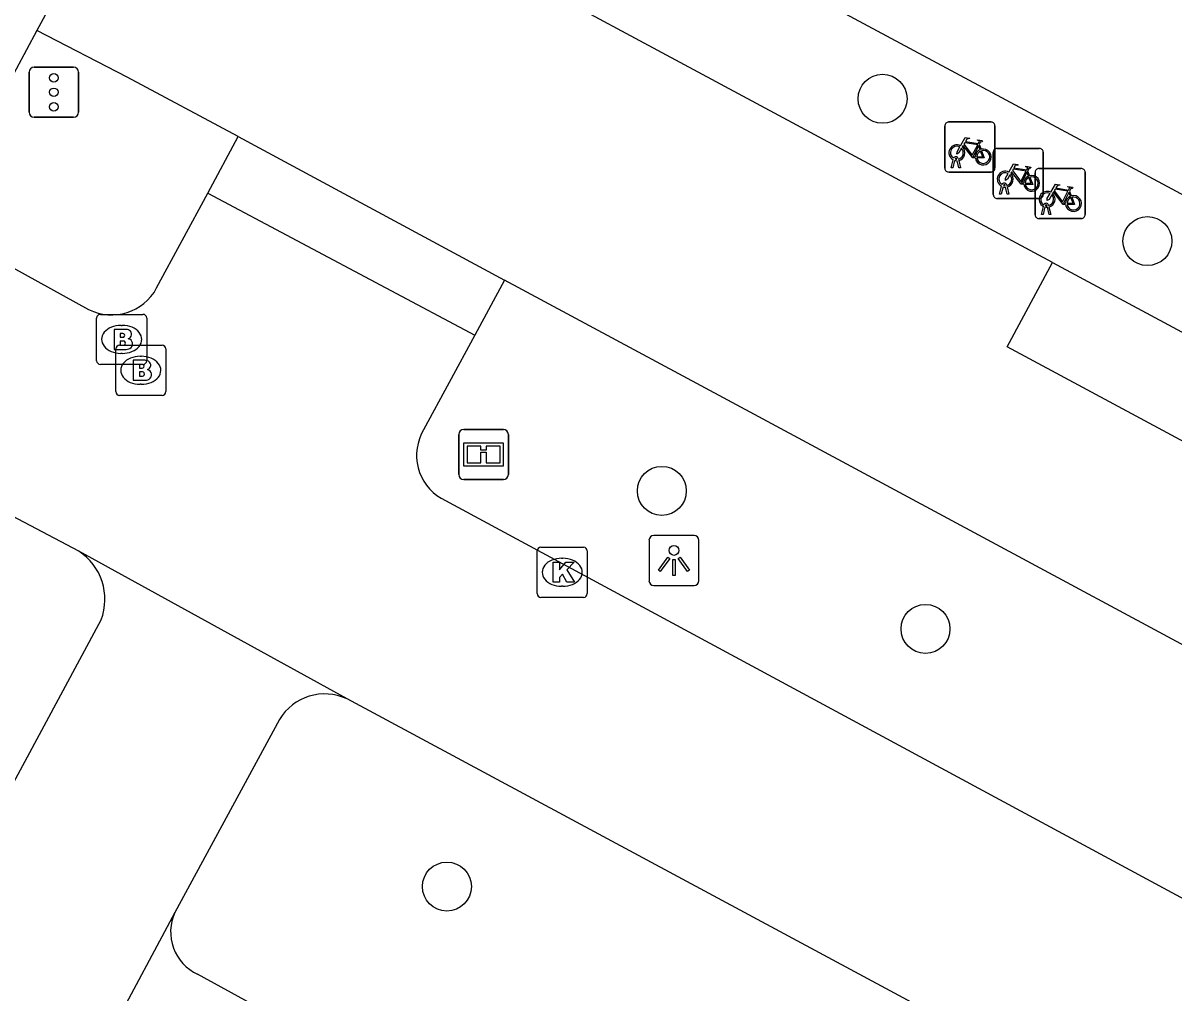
# Model space of a CAD drawing. Extents: x 159489 to 160304, y 383826 to 384530.
# Drawn here: x 159891.43 to 159914.43, y 384142.22 to 384161.6 of the extents above; entities that cross this region are included whole.
import ezdxf

# ---------------------------------------------------------------- set-up
doc = ezdxf.new("R2010")
doc.units = 0
for name, color, linetype in [('IMGEO_Boom', 7, 'Continuous'), ('IMGEO_Brandkraan', 7, 'Continuous'), ('IMGEO_Fietsenrek', 7, 'Continuous'), ('IMGEO_Informatiebord', 7, 'Continuous'), ('IMGEO_Kolk', 7, 'Continuous'), ('IMGEO_Lichtpunt', 7, 'Continuous'), ('IMGEO_OVBaan_gesloten', 7, 'Continuous'), ('IMGEO_Rijbaan_lokaal_gesloten', 7, 'Continuous'), ('IMGEO_Verkeersregelinstallatiepaal', 7, 'Continuous'), ('IMGEO_Voetgangersgebied_gesloten', 7, 'Continuous'), ('IMGEO_Voetpad_open', 7, 'Continuous')]:
    doc.layers.add(name, color=color, linetype=linetype)

msp = doc.modelspace()

# ---------------------------------------------------------------- linework, layer by layer
at = {"layer": 'IMGEO_Boom'}
for centre in [(159908.605, 384160.09), (159913.898, 384157.248), (159904.193, 384152.256), (159909.463, 384149.498), (159899.898, 384144.35)]:
    msp.add_circle(centre, 0.489, dxfattribs=at)
at = {"layer": 'IMGEO_Brandkraan'}
for p, q in [((159892.896, 384154.857), (159892.896, 384155.709)), ((159892.971, 384155.783), (159893.823, 384155.783)), ((159893.384, 384155.563), (159893.409, 384155.563)), ((159893.897, 384155.709), (159893.897, 384154.857)), ((159893.353, 384155.165), (159894.205, 384155.165)), ((159893.278, 384154.239), (159893.278, 384155.091)), ((159893.407, 384155.003), (159893.382, 384155.003)), ((159893.766, 384154.945), (159893.791, 384154.945)), ((159894.279, 384155.091), (159894.279, 384154.239)), ((159893.823, 384154.783), (159892.971, 384154.783)), ((159893.789, 384154.385), (159893.764, 384154.385)), ((159894.205, 384154.165), (159893.353, 384154.165))]:
    msp.add_line(p, q, dxfattribs=at)
for points in [[(159892.896, 384154.857), (159892.896, 384155.709)], [(159892.971, 384155.783), (159893.823, 384155.783)], [(159893.897, 384155.709), (159893.897, 384154.857)], [(159893.244, 384155.483), (159893.244, 384155.083), (159893.457, 384155.083)], [(159893.475, 384155.483), (159893.244, 384155.483)], [(159893.423, 384155.402), (159893.369, 384155.402), (159893.369, 384155.326)], [(159893.369, 384155.326), (159893.422, 384155.326)], [(159893.353, 384155.165), (159894.205, 384155.165)], [(159893.431, 384155.25), (159893.369, 384155.25), (159893.369, 384155.169)], [(159893.369, 384155.169), (159893.431, 384155.169)], [(159893.278, 384154.239), (159893.278, 384155.091)], [(159893.626, 384154.865), (159893.626, 384154.465), (159893.839, 384154.465)], [(159893.857, 384154.865), (159893.626, 384154.865)], [(159894.279, 384155.091), (159894.279, 384154.239)], [(159893.823, 384154.783), (159892.971, 384154.783)], [(159893.805, 384154.784), (159893.751, 384154.784), (159893.751, 384154.708)], [(159893.751, 384154.708), (159893.804, 384154.708)], [(159893.813, 384154.632), (159893.751, 384154.632), (159893.751, 384154.551)], [(159893.751, 384154.551), (159893.813, 384154.551)], [(159894.205, 384154.165), (159893.353, 384154.165)]]:
    msp.add_lwpolyline(points, dxfattribs=at)
for centre, radius, start, end in [((159892.973, 384155.707), 0.0765, 91.552, 178.448), ((159892.973, 384155.707), 0.0765, 91.552, 178.448), ((159893.821, 384155.707), 0.0765, 1.552, 88.448), ((159893.821, 384155.707), 0.0765, 1.552, 88.448), ((159893.424, 384155.364), 0.0379, 267.8285, 90.9355), ((159893.479, 384155.338), 0.145, 59.4692, 91.5367), ((159893.504, 384155.385), 0.0922, 285.5137, 58.1501), ((159893.355, 384155.089), 0.0765, 91.552, 178.448), ((159893.355, 384155.089), 0.0765, 91.552, 178.448), ((159893.432, 384155.209), 0.0404, 269.8759, 90.5077), ((159893.463, 384155.334), 0.251, 268.6676, 293.5347), ((159893.509, 384155.193), 0.105, 301.3115, 78.989), ((159894.203, 384155.089), 0.0765, 1.552, 88.448), ((159894.203, 384155.089), 0.0765, 1.552, 88.448), ((159893.861, 384154.72), 0.145, 59.4692, 91.5367), ((159892.973, 384154.859), 0.0765, 181.552, 268.448), ((159892.973, 384154.859), 0.0765, 181.552, 268.448), ((159893.806, 384154.746), 0.0379, 267.8285, 90.9355), ((159893.821, 384154.859), 0.0765, 271.552, 358.448), ((159893.821, 384154.859), 0.0765, 271.552, 358.448), ((159893.886, 384154.767), 0.0922, 285.5137, 58.1501), ((159893.891, 384154.575), 0.105, 301.3115, 78.989), ((159893.814, 384154.591), 0.0404, 269.8759, 90.5077), ((159893.845, 384154.716), 0.251, 268.6676, 293.5347), ((159893.355, 384154.241), 0.0765, 181.552, 268.448), ((159893.355, 384154.241), 0.0765, 181.552, 268.448), ((159894.203, 384154.241), 0.0765, 271.552, 358.448), ((159894.203, 384154.241), 0.0765, 271.552, 358.448)]:
    msp.add_arc(centre, radius, start, end, dxfattribs=at)
for centre, major_axis, ratio, start_param, end_param in [((159893.383, 384155.283), (-0.387, 0.002), 0.722429, 4.712389, 7.853982), ((159893.408, 384155.283), (-0.39, 0.002), 0.717154, 1.570796, 4.712389), ((159893.765, 384154.665), (-0.387, 0.002), 0.722429, 4.712389, 7.853982), ((159893.79, 384154.665), (-0.39, 0.002), 0.717154, 1.570796, 4.712389)]:
    msp.add_ellipse(centre, major_axis=major_axis, ratio=ratio, start_param=start_param, end_param=end_param, dxfattribs=at)
at = {"layer": 'IMGEO_Fietsenrek'}
for p, q in [((159909.85, 384158.702), (159909.85, 384159.543)), ((159909.85, 384159.543), (159909.85, 384158.702)), ((159909.925, 384159.627), (159910.766, 384159.627)), ((159910.766, 384159.627), (159909.925, 384159.627)), ((159910.85, 384159.552), (159910.85, 384158.711)), ((159910.85, 384158.711), (159910.85, 384159.552)), ((159910.537, 384159.176), (159910.573, 384159.081)), ((159910.817, 384158.175), (159910.817, 384159.016)), ((159910.817, 384159.016), (159910.817, 384158.175)), ((159910.892, 384159.1), (159911.733, 384159.1)), ((159911.733, 384159.1), (159910.892, 384159.1)), ((159911.817, 384159.025), (159911.817, 384158.184)), ((159911.817, 384158.184), (159911.817, 384159.025)), ((159909.977, 384158.711), (159910.016, 384158.871)), ((159910.046, 384158.859), (159910.011, 384158.711)), ((159910.088, 384158.883), (159910.087, 384158.887)), ((159910.129, 384158.711), (159910.095, 384158.853)), ((159910.119, 384158.894), (159910.12, 384158.887)), ((159910.127, 384158.857), (159910.162, 384158.711)), ((159910.775, 384158.627), (159909.934, 384158.627)), ((159909.934, 384158.627), (159910.775, 384158.627)), ((159910.011, 384158.711), (159909.977, 384158.711)), ((159910.162, 384158.711), (159910.129, 384158.711)), ((159911.504, 384158.649), (159911.54, 384158.554)), ((159911.654, 384157.772), (159911.654, 384158.613)), ((159911.654, 384158.613), (159911.654, 384157.772)), ((159911.729, 384158.697), (159912.57, 384158.697)), ((159912.57, 384158.697), (159911.729, 384158.697)), ((159912.654, 384158.622), (159912.654, 384157.781)), ((159912.654, 384157.781), (159912.654, 384158.622)), ((159910.944, 384158.184), (159910.983, 384158.344)), ((159911.013, 384158.332), (159910.978, 384158.184)), ((159911.055, 384158.356), (159911.054, 384158.36)), ((159911.096, 384158.184), (159911.062, 384158.326)), ((159911.086, 384158.367), (159911.087, 384158.36)), ((159911.094, 384158.33), (159911.129, 384158.184)), ((159911.742, 384158.1), (159910.901, 384158.1)), ((159910.901, 384158.1), (159911.742, 384158.1)), ((159910.978, 384158.184), (159910.944, 384158.184)), ((159911.129, 384158.184), (159911.096, 384158.184)), ((159912.341, 384158.246), (159912.377, 384158.151)), ((159911.781, 384157.781), (159911.82, 384157.941)), ((159911.85, 384157.929), (159911.815, 384157.781)), ((159911.892, 384157.953), (159911.891, 384157.957)), ((159911.933, 384157.781), (159911.899, 384157.923)), ((159911.923, 384157.964), (159911.924, 384157.957)), ((159911.931, 384157.927), (159911.966, 384157.781)), ((159912.579, 384157.697), (159911.738, 384157.697)), ((159911.738, 384157.697), (159912.579, 384157.697)), ((159911.815, 384157.781), (159911.781, 384157.781)), ((159911.966, 384157.781), (159911.933, 384157.781))]:
    msp.add_line(p, q, dxfattribs=at)
for points in [[(159910.163, 384159.153), (159910.258, 384159.317), (159910.344, 384159.303), (159910.346, 384159.294), (159910.29, 384159.283), (159910.263, 384159.238), (159910.519, 384159.197)], [(159910.519, 384159.197), (159910.544, 384159.246), (159910.538, 384159.25), (159910.515, 384159.254), (159910.503, 384159.261), (159910.502, 384159.264), (159910.504, 384159.269), (159910.599, 384159.254), (159910.601, 384159.244), (159910.591, 384159.231), (159910.579, 384159.225), (159910.565, 384159.231), (159910.537, 384159.176)], [(159910.184, 384159.101), (159910.132, 384159.011), (159910.092, 384158.986), (159910.093, 384159.033), (159910.148, 384159.127)], [(159910.459, 384158.909), (159910.409, 384158.909), (159910.218, 384159.16), (159910.199, 384159.128)], [(159910.506, 384159.172), (159910.249, 384159.213), (159910.232, 384159.184), (159910.399, 384158.964), (159910.506, 384159.172)], [(159910.554, 384159.074), (159910.524, 384159.151), (159910.415, 384158.933), (159910.458, 384158.933)], [(159910.488, 384158.933), (159910.608, 384158.932), (159910.564, 384159.046)], [(159910.584, 384159.053), (159910.639, 384158.908), (159910.489, 384158.908)], [(159911.13, 384158.626), (159911.225, 384158.79), (159911.311, 384158.776), (159911.313, 384158.767), (159911.257, 384158.756), (159911.23, 384158.711), (159911.486, 384158.67)], [(159911.151, 384158.574), (159911.099, 384158.484), (159911.059, 384158.459), (159911.06, 384158.506), (159911.115, 384158.6)], [(159911.426, 384158.382), (159911.376, 384158.382), (159911.185, 384158.633), (159911.166, 384158.601)], [(159911.473, 384158.645), (159911.216, 384158.686), (159911.199, 384158.657), (159911.366, 384158.437), (159911.473, 384158.645)], [(159911.521, 384158.547), (159911.491, 384158.624), (159911.382, 384158.406), (159911.425, 384158.406)], [(159911.486, 384158.67), (159911.511, 384158.719), (159911.505, 384158.723), (159911.482, 384158.727), (159911.47, 384158.734), (159911.469, 384158.737), (159911.471, 384158.742), (159911.566, 384158.727), (159911.568, 384158.717), (159911.558, 384158.704), (159911.546, 384158.698), (159911.532, 384158.704), (159911.504, 384158.649)], [(159911.455, 384158.406), (159911.575, 384158.405), (159911.531, 384158.519)], [(159911.551, 384158.526), (159911.606, 384158.381), (159911.456, 384158.381)], [(159911.967, 384158.223), (159912.062, 384158.387), (159912.148, 384158.373), (159912.15, 384158.364), (159912.094, 384158.353), (159912.067, 384158.308), (159912.323, 384158.267)], [(159912.323, 384158.267), (159912.348, 384158.316), (159912.342, 384158.32), (159912.319, 384158.324), (159912.307, 384158.331), (159912.306, 384158.334), (159912.308, 384158.339), (159912.403, 384158.324), (159912.405, 384158.314), (159912.395, 384158.301), (159912.383, 384158.295), (159912.369, 384158.301), (159912.341, 384158.246)], [(159911.988, 384158.171), (159911.936, 384158.081), (159911.896, 384158.056), (159911.897, 384158.103), (159911.952, 384158.197)], [(159912.263, 384157.979), (159912.213, 384157.979), (159912.022, 384158.23), (159912.003, 384158.198)], [(159912.31, 384158.242), (159912.053, 384158.283), (159912.036, 384158.254), (159912.203, 384158.034), (159912.31, 384158.242)], [(159912.358, 384158.144), (159912.328, 384158.221), (159912.219, 384158.003), (159912.262, 384158.003)], [(159912.292, 384158.003), (159912.412, 384158.002), (159912.368, 384158.116)], [(159912.388, 384158.123), (159912.443, 384157.978), (159912.293, 384157.978)]]:
    msp.add_lwpolyline(points, dxfattribs=at)
for centre, radius, start, end in [((159909.928, 384159.549), 0.0779, 92.4484, 184.2845), ((159909.928, 384159.549), 0.0779, 92.4484, 184.2845), ((159910.772, 384159.549), 0.0779, 2.4484, 94.2845), ((159910.772, 384159.549), 0.0779, 2.4484, 94.2845), ((159910.09, 384159.012), 0.159, 62.6766, 242.1369), ((159910.09, 384159.012), 0.129, 63.3192, 238.903), ((159910.09, 384159.012), 0.129, 283.6043, 43.4302), ((159910.09, 384159.012), 0.159, 283.5766, 46.6042), ((159910.617, 384158.928), 0.159, 113.3408, 178.3217), ((159910.617, 384158.928), 0.159, 187.0065, 105.7708), ((159910.617, 384158.928), 0.129, 113.923, 177.9556), ((159910.617, 384158.928), 0.129, 188.6715, 104.5883), ((159910.895, 384159.022), 0.0779, 92.4484, 184.2845), ((159910.895, 384159.022), 0.0779, 92.4484, 184.2845), ((159911.739, 384159.022), 0.0779, 2.4484, 94.2845), ((159911.739, 384159.022), 0.0779, 2.4484, 94.2845), ((159910.07, 384158.883), 0.0499, 12.8025, 158.6934), ((159910.09, 384159.012), 0.159, 253.9967, 271.7867), ((159910.07, 384158.883), 0.0174, 12.8025, 163.4502), ((159910.09, 384159.012), 0.129, 253.415, 269.0204), ((159909.928, 384158.705), 0.0779, 182.4484, 274.2845), ((159909.928, 384158.705), 0.0779, 182.4484, 274.2845), ((159910.772, 384158.705), 0.0779, 272.4484, 4.2845), ((159910.772, 384158.705), 0.0779, 272.4484, 4.2845), ((159911.057, 384158.485), 0.159, 62.6766, 242.1369), ((159911.057, 384158.485), 0.129, 63.3192, 238.903), ((159911.057, 384158.485), 0.129, 283.6043, 43.4302), ((159911.057, 384158.485), 0.159, 283.5766, 46.6042), ((159911.584, 384158.401), 0.159, 113.3408, 178.3217), ((159911.584, 384158.401), 0.159, 187.0065, 105.7708), ((159911.732, 384158.619), 0.0779, 92.4484, 184.2845), ((159911.732, 384158.619), 0.0779, 92.4484, 184.2845), ((159912.576, 384158.619), 0.0779, 2.4484, 94.2845), ((159912.576, 384158.619), 0.0779, 2.4484, 94.2845), ((159911.037, 384158.356), 0.0499, 12.8025, 158.6934), ((159911.057, 384158.485), 0.159, 253.9967, 271.7867), ((159911.037, 384158.356), 0.0174, 12.8025, 163.4502), ((159911.057, 384158.485), 0.129, 253.415, 269.0204), ((159911.584, 384158.401), 0.129, 113.923, 177.9556), ((159911.584, 384158.401), 0.129, 188.6715, 104.5883), ((159910.895, 384158.178), 0.0779, 182.4484, 274.2845), ((159910.895, 384158.178), 0.0779, 182.4484, 274.2845), ((159911.894, 384158.082), 0.159, 62.6766, 242.1369), ((159911.739, 384158.178), 0.0779, 272.4484, 4.2845), ((159911.739, 384158.178), 0.0779, 272.4484, 4.2845), ((159911.894, 384158.082), 0.129, 63.3192, 238.903), ((159911.894, 384158.082), 0.129, 283.6043, 43.4302), ((159911.894, 384158.082), 0.159, 283.5766, 46.6042), ((159912.421, 384157.998), 0.159, 113.3408, 178.3217), ((159912.421, 384157.998), 0.159, 187.0065, 105.7708), ((159912.421, 384157.998), 0.129, 113.923, 177.9556), ((159912.421, 384157.998), 0.129, 188.6715, 104.5883), ((159911.874, 384157.953), 0.0499, 12.8025, 158.6934), ((159911.894, 384158.082), 0.159, 253.9967, 271.7867), ((159911.874, 384157.953), 0.0174, 12.8025, 163.4502), ((159911.894, 384158.082), 0.129, 253.415, 269.0204), ((159911.732, 384157.775), 0.0779, 182.4484, 274.2845), ((159911.732, 384157.775), 0.0779, 182.4484, 274.2845), ((159912.576, 384157.775), 0.0779, 272.4484, 4.2845), ((159912.576, 384157.775), 0.0779, 272.4484, 4.2845)]:
    msp.add_arc(centre, radius, start, end, dxfattribs=at)
at = {"layer": 'IMGEO_Informatiebord'}
for p, q in [((159900.136, 384152.582), (159900.136, 384153.382)), ((159900.136, 384153.382), (159900.136, 384152.582)), ((159900.236, 384153.482), (159901.026, 384153.482)), ((159901.026, 384153.482), (159900.236, 384153.482)), ((159901.126, 384153.382), (159901.126, 384152.582)), ((159901.126, 384152.582), (159901.126, 384153.382)), ((159901.026, 384152.482), (159900.236, 384152.482)), ((159900.236, 384152.482), (159901.026, 384152.482))]:
    msp.add_line(p, q, dxfattribs=at)
for points in [[(159900.237, 384153.214), (159901.025, 384153.214), (159901.025, 384152.75), (159900.237, 384152.75), (159900.237, 384153.214)], [(159900.302, 384153.149), (159900.302, 384152.815), (159900.577, 384152.815), (159900.578, 384153.028), (159900.682, 384153.029), (159900.683, 384152.815), (159900.96, 384152.815), (159900.96, 384153.149), (159900.684, 384153.149), (159900.684, 384153.069), (159900.578, 384153.069), (159900.578, 384153.149), (159900.302, 384153.149)]]:
    msp.add_lwpolyline(points, dxfattribs=at)
for centre, start, end in [((159900.236, 384153.382), 90, 180), ((159900.236, 384153.382), 90, 180), ((159901.026, 384153.382), 0, 90), ((159901.026, 384153.382), 360, 90), ((159900.236, 384152.582), 180, 270), ((159900.236, 384152.582), 180, 270), ((159901.026, 384152.582), 270, 0), ((159901.026, 384152.582), 270, 0)]:
    msp.add_arc(centre, 0.1, start, end, dxfattribs=at)
at = {"layer": 'IMGEO_Kolk'}
for p, q in [((159901.702, 384150.203), (159901.702, 384151.055)), ((159901.777, 384151.129), (159902.629, 384151.129)), ((159902.703, 384151.055), (159902.703, 384150.203)), ((159902.19, 384150.909), (159902.215, 384150.909)), ((159902.213, 384150.349), (159902.188, 384150.349)), ((159902.629, 384150.129), (159901.777, 384150.129))]:
    msp.add_line(p, q, dxfattribs=at)
for points in [[(159901.702, 384150.203), (159901.702, 384151.055)], [(159901.777, 384151.129), (159902.629, 384151.129)], [(159902.703, 384151.055), (159902.703, 384150.203)], [(159902.023, 384150.829), (159902.146, 384150.829), (159902.146, 384150.678), (159902.276, 384150.829), (159902.44, 384150.829), (159902.294, 384150.678), (159902.447, 384150.429), (159902.295, 384150.429), (159902.21, 384150.593), (159902.146, 384150.526), (159902.146, 384150.429), (159902.023, 384150.429), (159902.023, 384150.829)], [(159902.629, 384150.129), (159901.777, 384150.129)]]:
    msp.add_lwpolyline(points, dxfattribs=at)
for centre, start, end in [((159901.779, 384151.053), 91.552, 178.448), ((159901.779, 384151.053), 91.552, 178.448), ((159902.627, 384151.053), 1.552, 88.448), ((159902.627, 384151.053), 1.552, 88.448), ((159901.779, 384150.205), 181.552, 268.448), ((159901.779, 384150.205), 181.552, 268.448), ((159902.627, 384150.205), 271.552, 358.448), ((159902.627, 384150.205), 271.552, 358.448)]:
    msp.add_arc(centre, 0.0765, start, end, dxfattribs=at)
for centre, major_axis, ratio, start_param, end_param in [((159902.189, 384150.629), (-0.387, 0.002), 0.722429, 4.712389, 7.853982), ((159902.214, 384150.629), (-0.39, 0.002), 0.717154, 1.570796, 4.712389)]:
    msp.add_ellipse(centre, major_axis=major_axis, ratio=ratio, start_param=start_param, end_param=end_param, dxfattribs=at)
at = {"layer": 'IMGEO_Lichtpunt'}
for p, q in [((159903.937, 384151.269), (159903.937, 384150.462)), ((159903.937, 384151.269), (159903.937, 384150.462)), ((159904.839, 384151.364), (159904.031, 384151.364)), ((159904.839, 384151.364), (159904.031, 384151.364)), ((159904.933, 384150.462), (159904.933, 384151.269)), ((159904.933, 384150.462), (159904.933, 384151.269)), ((159904.031, 384150.368), (159904.839, 384150.368)), ((159904.031, 384150.368), (159904.839, 384150.368))]:
    msp.add_line(p, q, dxfattribs=at)
for points in [[(159904.311, 384150.933), (159904.35, 384150.905), (159904.162, 384150.643), (159904.124, 384150.67), (159904.311, 384150.933)], [(159904.413, 384150.885), (159904.46, 384150.885), (159904.46, 384150.563), (159904.413, 384150.563), (159904.413, 384150.885)], [(159904.523, 384150.905), (159904.561, 384150.932), (159904.748, 384150.67), (159904.709, 384150.642), (159904.523, 384150.905)]]:
    msp.add_lwpolyline(points, dxfattribs=at)
msp.add_circle((159904.436, 384151.067), 0.0994, dxfattribs=at)
for centre, start, end in [((159904.031, 384151.269), 90, 180), ((159904.031, 384151.269), 90, 180), ((159904.839, 384151.269), 0, 90), ((159904.839, 384151.269), 0, 90), ((159904.031, 384150.462), 180, 270), ((159904.031, 384150.462), 180, 270), ((159904.839, 384150.462), 270, 0), ((159904.839, 384150.462), 270, 360)]:
    msp.add_arc(centre, 0.0946, start, end, dxfattribs=at)
at = {"layer": 'IMGEO_OVBaan_gesloten'}
for points in [[(159894.341, 384166.312), (159891.699, 384161.454)], [(159891.699, 384161.454), (159889.629, 384157.595)]]:
    msp.add_lwpolyline(points, dxfattribs=at)
at = {"layer": 'IMGEO_Rijbaan_lokaal_gesloten'}
for points in [[(159998.32, 384113.209), (159991.549, 384116.926), (159897.742, 384167.217), (159900.602, 384172.559), (159905.438, 384169.984), (159910.698, 384167.182), (160001.178, 384118.557)], [(159912.004, 384156.822), (159894.341, 384166.312)], [(159895.723, 384159.334), (159893.509, 384160.525), (159891.699, 384161.454)], [(159895.723, 384159.334), (159901.046, 384156.469)], [(159970.012, 384125.655), (159969.104, 384123.965), (159911.095, 384155.132), (159912.004, 384156.822)], [(159939.687, 384135.699), (159936.03, 384137.66), (159905.423, 384154.113), (159901.046, 384156.469)], [(159897.901, 384148.099), (159892.538, 384151.052)], [(159889.137, 384142.535), (159892.986, 384149.68)], [(159896.55, 384147.685), (159894.462, 384143.834)], [(159894.462, 384143.834), (159893.227, 384141.526), (159879.882, 384116.79)]]:
    msp.add_lwpolyline(points, dxfattribs=at)
for centre, radius, start, end in [((159891.92, 384150.091), 1.142, 338.9097, 57.2572), ((159897.454, 384147.148), 1.051, 64.8059, 149.2684)]:
    msp.add_arc(centre, radius, start, end, dxfattribs=at)
at = {"layer": 'IMGEO_Verkeersregelinstallatiepaal'}
for p, q in [((159891.547, 384159.82), (159891.547, 384160.62)), ((159891.547, 384160.62), (159891.547, 384159.82)), ((159891.647, 384160.72), (159892.437, 384160.72)), ((159892.437, 384160.72), (159891.647, 384160.72)), ((159892.537, 384160.62), (159892.537, 384159.82)), ((159892.537, 384159.82), (159892.537, 384160.62)), ((159892.437, 384159.72), (159891.647, 384159.72)), ((159891.647, 384159.72), (159892.437, 384159.72))]:
    msp.add_line(p, q, dxfattribs=at)
for centre in [(159892.042, 384160.51), (159892.042, 384160.22), (159892.042, 384159.93)]:
    msp.add_circle(centre, 0.085, dxfattribs=at)
for centre, start, end in [((159891.647, 384160.62), 90, 180), ((159891.647, 384160.62), 90, 180), ((159892.437, 384160.62), 0, 90), ((159892.437, 384160.62), 360, 90), ((159891.647, 384159.82), 180, 270), ((159891.647, 384159.82), 180, 270), ((159892.437, 384159.82), 270, 0), ((159892.437, 384159.82), 270, 0)]:
    msp.add_arc(centre, 0.1, start, end, dxfattribs=at)
at = {"layer": 'IMGEO_Voetgangersgebied_gesloten'}
for points in [[(159894.096, 384156.31), (159895.12, 384158.205)], [(159889.629, 384157.595), (159892.737, 384155.882)], [(159900.453, 384155.367), (159899.432, 384153.474)], [(159899.78, 384152.109), (159937.631, 384131.692)], [(159936.719, 384127.237), (159897.901, 384148.099)]]:
    msp.add_lwpolyline(points, dxfattribs=at)
for centre, radius, start, end in [((159893.198, 384156.791), 1.019, 243.1135, 331.8488), ((159900.281, 384152.964), 0.99, 148.9789, 239.6263)]:
    msp.add_arc(centre, radius, start, end, dxfattribs=at)
at = {"layer": 'IMGEO_Voetpad_open'}
for points in [[(159895.12, 384158.205), (159895.723, 384159.334)], [(159895.12, 384158.205), (159900.453, 384155.367)], [(159912.004, 384156.822), (159970.012, 384125.655)], [(159901.046, 384156.469), (159900.453, 384155.367)], [(159892.538, 384151.052), (159891.089, 384151.818)], [(159928.404, 384126.412), (159924.712, 384128.658), (159904.538, 384139.549), (159903.655, 384138.186), (159901.585, 384139.321), (159901.414, 384139.029), (159894.916, 384142.599)]]:
    msp.add_lwpolyline(points, dxfattribs=at)
msp.add_arc((159895.302, 384143.442), 0.927, 154.9892, 245.3788, dxfattribs=at)

doc.saveas('drawing.dxf')
